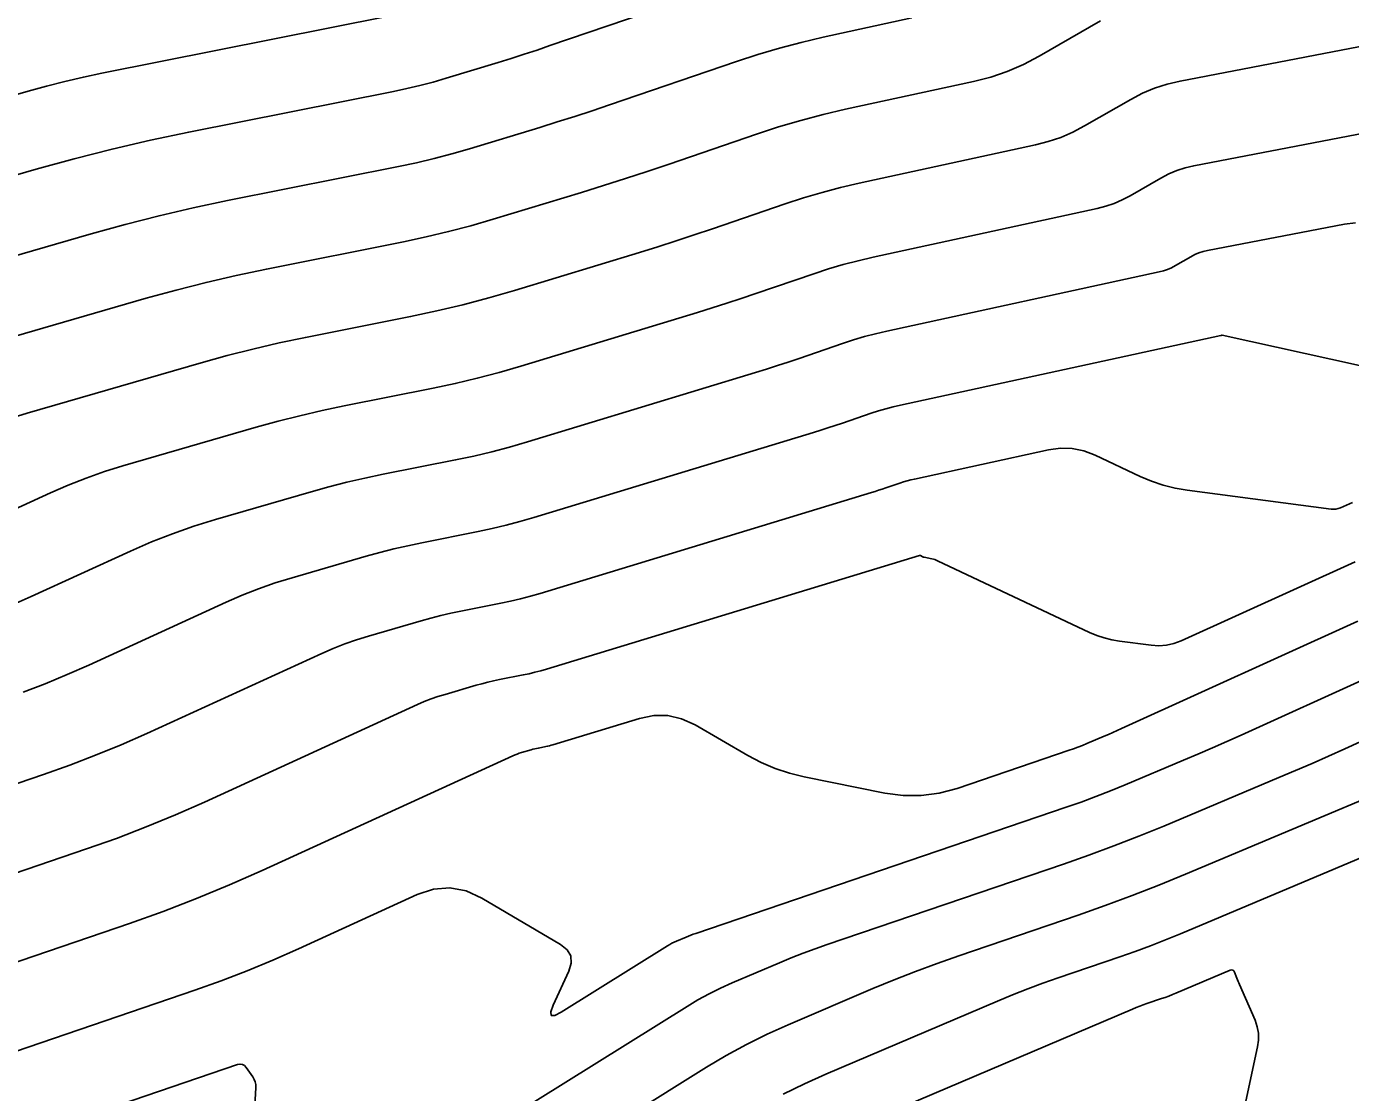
# Model space of a CAD drawing. Extents: x 1354696 to 1366163, y 660729 to 670380.
# Drawn here: x 1360397.3 to 1360451.9, y 664267.9 to 664311.9 of the extents above; entities that cross this region are included whole.
import ezdxf

# ---------------------------------------------------------------- set-up
doc = ezdxf.new("R2010")
doc.units = 0
doc.layers.add('R_Contours', color=7, linetype='Continuous')

msp = doc.modelspace()

# ---------------------------------------------------------------- linework, layer by layer
at = {"layer": 'R_Contours'}
for points in [[(1360426.016, 664313.502), (1360418.894, 664311.063), (1360418.363, 664310.883), (1360417.831, 664310.708), (1360417.296, 664310.538), (1360416.761, 664310.373), (1360414.615, 664309.72), (1360414.077, 664309.563), (1360413.535, 664309.42), (1360412.991, 664309.291), (1360412.442, 664309.175), (1360404.007, 664307.497), (1360402.422, 664307.164), (1360400.845, 664306.797), (1360399.276, 664306.397), (1360397.716, 664305.964), (1360386.276, 664302.653)], [(1360389.445, 664300.255), (1360399.983, 664303.304), (1360401.378, 664303.692), (1360402.781, 664304.05), (1360404.191, 664304.377), (1360405.608, 664304.675), (1360412.651, 664306.076), (1360413.39, 664306.232), (1360414.125, 664306.407), (1360414.855, 664306.6), (1360415.581, 664306.811), (1360418.474, 664307.691), (1360419.197, 664307.915), (1360419.917, 664308.144), (1360420.635, 664308.38), (1360421.352, 664308.622), (1360426.579, 664310.412), (1360427.461, 664310.701), (1360428.351, 664310.963), (1360429.247, 664311.199), (1360430.151, 664311.409), (1360433.808, 664312.204)], [(1360394.386, 664308.316), (1360397.389, 664309.185), (1360398.142, 664309.394), (1360398.899, 664309.587), (1360399.66, 664309.764), (1360400.424, 664309.924), (1360412.234, 664312.273)], [(1360441.595, 664312.092), (1360439.057, 664310.629), (1360438.413, 664310.29), (1360437.748, 664310.003), (1360437.063, 664309.768), (1360436.357, 664309.586), (1360431.078, 664308.438), (1360430.151, 664308.222), (1360429.231, 664307.98), (1360428.319, 664307.711), (1360427.414, 664307.416), (1360423.809, 664306.181), (1360422.907, 664305.876), (1360422.003, 664305.58), (1360421.097, 664305.291), (1360420.188, 664305.01), (1360416.547, 664303.902), (1360415.634, 664303.637), (1360414.715, 664303.394), (1360413.79, 664303.174), (1360412.86, 664302.977), (1360407.209, 664301.853), (1360405.96, 664301.591), (1360404.717, 664301.302), (1360403.48, 664300.987), (1360402.25, 664300.645), (1360393.392, 664298.082)], [(1360455.224, 664311.591), (1360444.867, 664309.604), (1360444.336, 664309.479), (1360443.82, 664309.312), (1360443.32, 664309.101), (1360442.836, 664308.848), (1360440.932, 664307.75), (1360440.448, 664307.496), (1360439.95, 664307.28), (1360439.435, 664307.105), (1360438.906, 664306.968), (1360431.646, 664305.389), (1360430.874, 664305.21), (1360430.109, 664305.008), (1360429.349, 664304.784), (1360428.596, 664304.538), (1360425.596, 664303.51), (1360424.845, 664303.257), (1360424.092, 664303.01), (1360423.336, 664302.769), (1360422.579, 664302.535), (1360417.434, 664300.97), (1360416.373, 664300.661), (1360415.305, 664300.379), (1360414.23, 664300.123), (1360413.149, 664299.894), (1360408.811, 664299.031), (1360407.729, 664298.804), (1360406.653, 664298.554), (1360405.582, 664298.281), (1360404.517, 664297.985), (1360397.34, 664295.908), (1360396.771, 664295.732)], [(1360395.122, 664291.172), (1360398.299, 664292.626), (1360399.031, 664292.945), (1360399.773, 664293.236), (1360400.525, 664293.499), (1360401.287, 664293.735), (1360406.784, 664295.326), (1360407.684, 664295.576), (1360408.588, 664295.806), (1360409.498, 664296.018), (1360410.412, 664296.21), (1360414.077, 664296.939), (1360414.991, 664297.132), (1360415.899, 664297.348), (1360416.801, 664297.587), (1360417.698, 664297.847), (1360424.971, 664300.06), (1360425.576, 664300.247), (1360426.18, 664300.439), (1360426.781, 664300.637), (1360427.381, 664300.84), (1360429.778, 664301.661), (1360430.38, 664301.857), (1360430.986, 664302.036), (1360431.598, 664302.197), (1360432.214, 664302.34), (1360441.455, 664304.35), (1360441.808, 664304.441), (1360442.151, 664304.558), (1360442.484, 664304.702), (1360442.807, 664304.872), (1360444.077, 664305.604), (1360444.4, 664305.773), (1360444.734, 664305.914), (1360445.078, 664306.025), (1360445.432, 664306.109), (1360458.167, 664308.552)], [(1360396.76, 664288.019), (1360397.505, 664288.349), (1360401.604, 664290.225), (1360402.463, 664290.599), (1360403.334, 664290.94), (1360404.217, 664291.249), (1360405.112, 664291.526), (1360409.051, 664292.666), (1360409.786, 664292.87), (1360410.524, 664293.059), (1360411.267, 664293.231), (1360412.013, 664293.388), (1360415.006, 664293.983), (1360415.752, 664294.141), (1360416.493, 664294.317), (1360417.23, 664294.512), (1360417.962, 664294.725), (1360427.364, 664297.586), (1360427.817, 664297.726), (1360428.268, 664297.869), (1360428.718, 664298.017), (1360429.167, 664298.169), (1360430.96, 664298.783), (1360431.41, 664298.93), (1360431.864, 664299.064), (1360432.321, 664299.184), (1360432.783, 664299.291), (1360444.004, 664301.732), (1360444.181, 664301.777), (1360444.353, 664301.836), (1360444.52, 664301.908), (1360444.682, 664301.993), (1360445.318, 664302.36), (1360445.48, 664302.445), (1360445.647, 664302.515), (1360445.82, 664302.571), (1360445.998, 664302.613), (1360451.647, 664303.697), (1360452.1, 664303.761)], [(1360452.272, 664297.877), (1360446.601, 664299.122), (1360446.597, 664299.122), (1360446.593, 664299.123), (1360446.589, 664299.123), (1360446.585, 664299.122), (1360446.562, 664299.117), (1360446.56, 664299.116), (1360446.554, 664299.114), (1360446.554, 664299.114), (1360433.351, 664296.242), (1360433.045, 664296.171), (1360432.742, 664296.091), (1360432.441, 664296.003), (1360432.142, 664295.905), (1360430.953, 664295.498), (1360430.655, 664295.397), (1360430.356, 664295.299), (1360430.057, 664295.204), (1360429.757, 664295.111), (1360418.226, 664291.603), (1360417.658, 664291.438), (1360417.087, 664291.287), (1360416.512, 664291.15), (1360415.934, 664291.028), (1360413.614, 664290.566), (1360413.036, 664290.445), (1360412.46, 664290.311), (1360411.888, 664290.165), (1360411.318, 664290.007), (1360408.264, 664289.123), (1360407.571, 664288.908), (1360406.886, 664288.669), (1360406.211, 664288.404), (1360405.546, 664288.114), (1360399.887, 664285.525), (1360398.992, 664285.129), (1360398.087, 664284.755), (1360397.174, 664284.404)], [(1360451.973, 664292.231), (1360451.487, 664292.01), (1360451.392, 664291.975), (1360451.296, 664291.953), (1360451.197, 664291.946), (1360451.096, 664291.952), (1360445.168, 664292.728), (1360444.665, 664292.814), (1360444.173, 664292.938), (1360443.693, 664293.099), (1360443.223, 664293.299), (1360441.368, 664294.174), (1360440.9, 664294.352), (1360440.422, 664294.448), (1360439.935, 664294.462), (1360439.439, 664294.394), (1360433.919, 664293.194), (1360433.769, 664293.158), (1360433.619, 664293.119), (1360433.471, 664293.075), (1360433.324, 664293.027), (1360432.738, 664292.827), (1360432.592, 664292.777), (1360432.444, 664292.729), (1360432.297, 664292.682), (1360432.149, 664292.636), (1360418.489, 664288.48), (1360418.087, 664288.363), (1360417.681, 664288.256), (1360417.273, 664288.159), (1360416.863, 664288.072), (1360415.215, 664287.744), (1360414.805, 664287.658), (1360414.396, 664287.563), (1360413.99, 664287.46), (1360413.585, 664287.347), (1360411.417, 664286.72), (1360410.924, 664286.567), (1360410.439, 664286.397), (1360409.959, 664286.209), (1360409.487, 664286.003), (1360402.27, 664282.701), (1360401.223, 664282.238), (1360400.167, 664281.802), (1360399.099, 664281.392), (1360398.021, 664281.008), (1360393.345, 664279.411)], [(1360393.805, 664275.896), (1360399.792, 664277.941), (1360401.025, 664278.379), (1360402.246, 664278.848), (1360403.455, 664279.348), (1360404.652, 664279.877), (1360413.428, 664283.893), (1360413.707, 664284.014), (1360413.991, 664284.126), (1360414.278, 664284.226), (1360414.57, 664284.316), (1360415.852, 664284.688), (1360416.091, 664284.754), (1360416.332, 664284.815), (1360416.574, 664284.872), (1360416.817, 664284.923), (1360417.791, 664285.116), (1360418.034, 664285.168), (1360418.275, 664285.225), (1360418.515, 664285.289), (1360418.753, 664285.358), (1360434.127, 664290.036), (1360434.144, 664290.039), (1360434.161, 664290.039), (1360434.177, 664290.035), (1360434.193, 664290.028), (1360434.256, 664289.992), (1360434.272, 664289.983), (1360434.289, 664289.976), (1360434.306, 664289.97), (1360434.323, 664289.966), (1360434.643, 664289.901), (1360434.702, 664289.888), (1360434.759, 664289.871), (1360434.816, 664289.85), (1360434.871, 664289.826), (1360441.132, 664286.872), (1360441.432, 664286.744), (1360441.739, 664286.641), (1360442.053, 664286.562), (1360442.374, 664286.507), (1360443.673, 664286.337), (1360443.994, 664286.317), (1360444.309, 664286.341), (1360444.617, 664286.41), (1360444.918, 664286.523), (1360452.088, 664289.779)], [(1360452.202, 664287.327), (1360442.459, 664282.902), (1360442.281, 664282.822), (1360442.102, 664282.743), (1360441.923, 664282.665), (1360441.743, 664282.589), (1360441.022, 664282.286), (1360440.842, 664282.211), (1360440.66, 664282.14), (1360440.476, 664282.073), (1360440.292, 664282.008), (1360435.681, 664280.437), (1360434.944, 664280.238), (1360434.201, 664280.14), (1360433.452, 664280.142), (1360432.696, 664280.245), (1360429.372, 664280.917), (1360428.765, 664281.065), (1360428.176, 664281.261), (1360427.604, 664281.505), (1360427.051, 664281.796), (1360424.874, 664283.056), (1360424.323, 664283.309), (1360423.757, 664283.437), (1360423.177, 664283.441), (1360422.583, 664283.32), (1360419.017, 664282.236), (1360418.943, 664282.214), (1360418.869, 664282.194), (1360418.795, 664282.177), (1360418.719, 664282.161), (1360418.418, 664282.101), (1360418.343, 664282.085), (1360418.268, 664282.068), (1360418.193, 664282.049), (1360418.119, 664282.028), (1360417.722, 664281.913), (1360417.632, 664281.885), (1360417.543, 664281.854), (1360417.456, 664281.82), (1360417.369, 664281.782), (1360407.035, 664277.054), (1360405.687, 664276.457), (1360404.326, 664275.895), (1360402.951, 664275.367), (1360401.562, 664274.873), (1360394.265, 664272.38)], [(1360452.651, 664285.027), (1360447.393, 664282.639), (1360446.799, 664282.372), (1360446.204, 664282.109), (1360445.607, 664281.85), (1360445.008, 664281.596), (1360442.61, 664280.586), (1360442.008, 664280.339), (1360441.402, 664280.103), (1360440.793, 664279.877), (1360440.179, 664279.662), (1360424.904, 664274.46), (1360424.804, 664274.425), (1360424.704, 664274.388), (1360424.605, 664274.349), (1360424.507, 664274.308), (1360424.117, 664274.142), (1360424.02, 664274.098), (1360423.925, 664274.051), (1360423.832, 664274), (1360423.741, 664273.946), (1360419.362, 664271.211), (1360419.096, 664271.076), (1360418.951, 664271.08), (1360418.929, 664271.222), (1360419.029, 664271.503), (1360419.674, 664272.906), (1360419.773, 664273.238), (1360419.75, 664273.531), (1360419.602, 664273.785), (1360419.332, 664274.001), (1360416.092, 664275.918), (1360415.437, 664276.216), (1360414.772, 664276.339), (1360414.098, 664276.286), (1360413.416, 664276.059), (1360408.524, 664273.821), (1360407.475, 664273.357), (1360406.414, 664272.919), (1360405.343, 664272.508), (1360404.262, 664272.123), (1360394.725, 664268.865)], [(1360414.552, 664265.204), (1360424.544, 664271.444), (1360424.997, 664271.715), (1360425.459, 664271.968), (1360425.931, 664272.202), (1360426.412, 664272.418), (1360428.356, 664273.245), (1360428.844, 664273.448), (1360429.335, 664273.641), (1360429.83, 664273.825), (1360430.328, 664274), (1360440.066, 664277.316), (1360441.109, 664277.682), (1360442.145, 664278.066), (1360443.175, 664278.467), (1360444.198, 664278.887), (1360448.945, 664280.885), (1360449.628, 664281.175), (1360450.308, 664281.47), (1360450.987, 664281.77), (1360451.663, 664282.074), (1360454.364, 664283.301)], [(1360418.999, 664264.978), (1360425.347, 664268.943), (1360426.162, 664269.43), (1360426.993, 664269.884), (1360427.842, 664270.305), (1360428.708, 664270.694), (1360432.204, 664272.183), (1360433.082, 664272.547), (1360433.965, 664272.894), (1360434.855, 664273.225), (1360435.752, 664273.54), (1360440.669, 664275.215), (1360441.785, 664275.606), (1360442.893, 664276.016), (1360443.994, 664276.446), (1360445.088, 664276.895), (1360453.857, 664280.585)], [(1360454.343, 664278.423), (1360444.893, 664274.445), (1360444.273, 664274.191), (1360443.648, 664273.947), (1360443.02, 664273.714), (1360442.387, 664273.493), (1360439.848, 664272.628), (1360439.215, 664272.406), (1360438.587, 664272.172), (1360437.963, 664271.927), (1360437.344, 664271.67), (1360430.266, 664268.657), (1360429.381, 664268.259), (1360428.513, 664267.828)], [(1360431.152, 664266.333), (1360442.911, 664271.339), (1360443.057, 664271.4), (1360443.205, 664271.458), (1360443.354, 664271.513), (1360443.504, 664271.566), (1360444.105, 664271.77), (1360444.254, 664271.823), (1360444.403, 664271.878), (1360444.551, 664271.936), (1360444.698, 664271.996), (1360446.935, 664272.937), (1360446.993, 664272.953), (1360447.043, 664272.945), (1360447.082, 664272.915), (1360447.113, 664272.863), (1360447.214, 664272.607), (1360447.24, 664272.543), (1360447.266, 664272.479), (1360447.293, 664272.416), (1360447.32, 664272.352), (1360447.959, 664270.88), (1360448.052, 664270.611), (1360448.101, 664270.339), (1360448.106, 664270.061), (1360448.066, 664269.78), (1360447.533, 664267.349)], [(1360395.186, 664265.35), (1360406.012, 664269.048), (1360406.119, 664269.07), (1360406.215, 664269.057), (1360406.299, 664269.011), (1360406.373, 664268.931), (1360406.647, 664268.541), (1360406.706, 664268.442), (1360406.746, 664268.336), (1360406.768, 664268.226), (1360406.771, 664268.11), (1360406.51, 664263.275)]]:
    msp.add_lwpolyline(points, dxfattribs=at)

doc.saveas('drawing.dxf')
